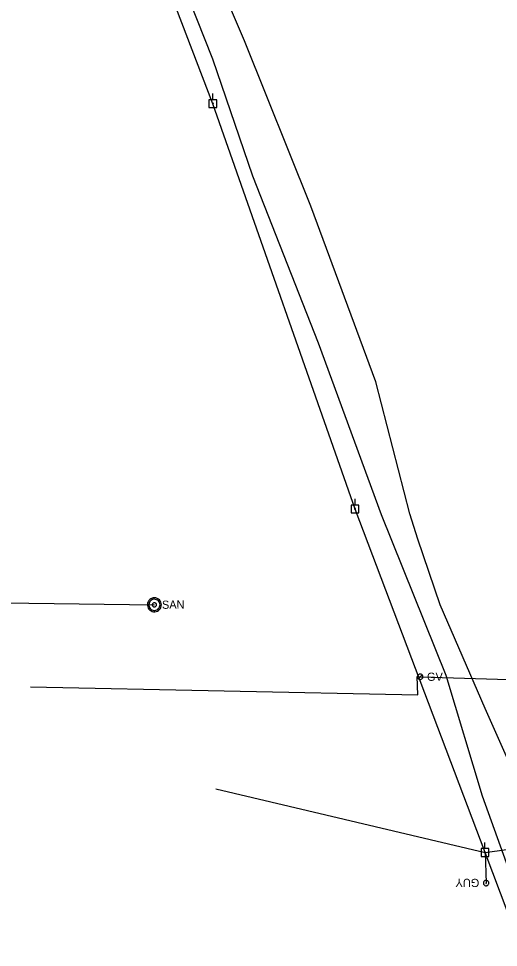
# Model space of a CAD drawing. Extents: x 596028 to 606371, y 330010 to 403088.
# Drawn here: x 602628.4 to 602854.4, y 352465 to 352902.1 of the extents above; entities that cross this region are included whole.
import ezdxf

# ---------------------------------------------------------------- set-up
doc = ezdxf.new("R2010")
doc.units = 0
for name, color, linetype in [('E_FTMS_Conduit', 7, 'Continuous'), ('E_UTL_EGuyWire', 7, 'Continuous'), ('E_UTL_EPowerPole', 7, 'Continuous'), ('E_UTL_FO_UG_QWEST', 7, 'Continuous'), ('E_UTL_G', 7, 'Continuous'), ('E_UTL_G_UG', 7, 'Continuous'), ('E_UTL_Overhead', 7, 'Continuous'), ('E_UTL_SAN_MH', 7, 'Continuous'), ('E_UTL_SAN_UG', 7, 'Continuous')]:
    doc.layers.add(name, color=color, linetype=linetype)

msp = doc.modelspace()

# ---------------------------------------------------------------- linework, layer by layer
at = {"layer": 'E_FTMS_Conduit'}
msp.add_lwpolyline([(603057.09, 352015.37), (603036.14, 352097.19), (603007.15, 352179.06), (602973.83, 352268.02), (602945.08, 352344.86), (602913.38, 352422.88), (602888.62, 352486.36), (602848.16, 352577.43), (602827.02, 352626.19), (602816.51, 352657.13), (602812.69, 352668.97), (602796.58, 352731.12), (602766.05, 352813.81), (602734.78, 352891.69), (602698.69, 352975.92)], dxfattribs=at)
at = {"layer": 'E_UTL_EGuyWire'}
msp.add_line((602848.09, 352509.68), (602848.59, 352495.29), dxfattribs=at)
for points in [[(602847.31, 352495.31), (602847.33, 352495.06), (602847.39, 352494.83), (602847.5, 352494.61), (602847.65, 352494.42), (602847.84, 352494.26), (602848.05, 352494.13), (602848.28, 352494.05), (602848.52, 352494.01), (602848.76, 352494.02), (602849, 352494.08), (602849.22, 352494.18), (602849.42, 352494.32), (602849.59, 352494.49), (602849.73, 352494.7), (602849.82, 352494.92), (602849.87, 352495.16), (602849.87, 352495.4), (602849.83, 352495.64), (602849.74, 352495.87), (602849.61, 352496.08), (602849.44, 352496.26), (602849.24, 352496.4), (602849.02, 352496.5), (602848.79, 352496.56), (602848.54, 352496.58), (602848.3, 352496.55), (602848.07, 352496.47), (602847.86, 352496.35), (602847.67, 352496.19), (602847.52, 352496), (602847.4, 352495.78), (602847.33, 352495.55), (602847.31, 352495.31)], [(602848.43, 352495.3), (602848.43, 352495.27), (602848.44, 352495.24), (602848.46, 352495.21), (602848.47, 352495.19), (602848.5, 352495.17), (602848.52, 352495.15), (602848.55, 352495.14), (602848.58, 352495.13), (602848.61, 352495.14), (602848.64, 352495.14), (602848.67, 352495.16), (602848.69, 352495.17), (602848.72, 352495.19), (602848.73, 352495.22), (602848.74, 352495.25), (602848.75, 352495.28), (602848.75, 352495.31), (602848.75, 352495.34), (602848.73, 352495.37), (602848.72, 352495.39), (602848.7, 352495.42), (602848.67, 352495.43), (602848.64, 352495.45), (602848.62, 352495.45), (602848.58, 352495.46), (602848.55, 352495.45), (602848.53, 352495.44), (602848.5, 352495.43), (602848.48, 352495.41), (602848.46, 352495.38), (602848.44, 352495.36), (602848.43, 352495.33), (602848.43, 352495.3)]]:
    msp.add_lwpolyline(points, dxfattribs=at)
at = {"layer": 'E_UTL_EPowerPole'}
for points in [[(602719.87, 352863.88), (602719.87, 352866.79)], [(602721.71, 352863.88), (602718.03, 352863.88)], [(602718.03, 352863.88), (602718.03, 352860.19)], [(602718.03, 352860.19), (602721.71, 352860.19)], [(602720.14, 352862.04), (602720.14, 352862.09), (602720.12, 352862.13), (602720.1, 352862.17), (602720.07, 352862.21), (602720.04, 352862.24), (602720, 352862.26), (602719.96, 352862.27), (602719.91, 352862.28), (602719.87, 352862.28), (602719.82, 352862.27), (602719.78, 352862.25), (602719.74, 352862.22), (602719.71, 352862.19), (602719.69, 352862.15), (602719.67, 352862.11), (602719.66, 352862.06), (602719.66, 352862.02), (602719.67, 352861.97), (602719.69, 352861.93), (602719.71, 352861.89), (602719.74, 352861.86), (602719.78, 352861.84), (602719.82, 352861.82), (602719.87, 352861.81), (602719.91, 352861.8), (602719.96, 352861.81), (602720, 352861.83), (602720.04, 352861.85), (602720.07, 352861.88), (602720.1, 352861.91), (602720.12, 352861.95), (602720.14, 352862), (602720.14, 352862.04)], [(602721.71, 352860.19), (602721.71, 352863.88)], [(602788.7, 352673.15), (602785.01, 352673.15)], [(602785.01, 352673.15), (602785.01, 352669.46)], [(602786.86, 352673.15), (602786.86, 352676.06)], [(602788.7, 352669.46), (602788.7, 352673.15)], [(602785.01, 352669.46), (602788.7, 352669.46)], [(602787.13, 352671.3), (602787.12, 352671.35), (602787.11, 352671.39), (602787.09, 352671.43), (602787.06, 352671.47), (602787.03, 352671.5), (602786.99, 352671.52), (602786.95, 352671.54), (602786.9, 352671.54), (602786.86, 352671.54), (602786.81, 352671.53), (602786.77, 352671.51), (602786.73, 352671.48), (602786.7, 352671.45), (602786.68, 352671.41), (602786.66, 352671.37), (602786.65, 352671.33), (602786.65, 352671.28), (602786.66, 352671.24), (602786.68, 352671.19), (602786.7, 352671.16), (602786.73, 352671.12), (602786.77, 352671.1), (602786.81, 352671.08), (602786.86, 352671.07), (602786.9, 352671.07), (602786.95, 352671.07), (602786.99, 352671.09), (602787.03, 352671.11), (602787.06, 352671.14), (602787.09, 352671.18), (602787.11, 352671.22), (602787.12, 352671.26), (602787.13, 352671.3)], [(602848.06, 352511.52), (602848.06, 352514.43)], [(602849.9, 352511.52), (602846.21, 352511.52)], [(602846.21, 352511.52), (602846.21, 352507.83)], [(602849.9, 352507.83), (602849.9, 352511.52)], [(602846.21, 352507.83), (602849.9, 352507.83)], [(602848.33, 352509.68), (602848.32, 352509.73), (602848.31, 352509.77), (602848.29, 352509.81), (602848.26, 352509.84), (602848.23, 352509.87), (602848.19, 352509.9), (602848.15, 352509.91), (602848.1, 352509.92), (602848.06, 352509.92), (602848.01, 352509.91), (602847.97, 352509.89), (602847.93, 352509.86), (602847.9, 352509.83), (602847.88, 352509.79), (602847.86, 352509.75), (602847.85, 352509.7), (602847.85, 352509.66), (602847.86, 352509.61), (602847.88, 352509.57), (602847.9, 352509.53), (602847.93, 352509.5), (602847.97, 352509.47), (602848.01, 352509.45), (602848.06, 352509.44), (602848.1, 352509.44), (602848.15, 352509.45), (602848.19, 352509.46), (602848.23, 352509.49), (602848.26, 352509.52), (602848.29, 352509.55), (602848.31, 352509.59), (602848.32, 352509.63), (602848.33, 352509.68)]]:
    msp.add_lwpolyline(points, dxfattribs=at)
at = {"layer": 'E_UTL_FO_UG_QWEST'}
msp.add_lwpolyline([(603071.51, 351941.92), (603018.75, 352078.03), (602970.78, 352201.25), (602906.7, 352373.03), (602871.67, 352467.24), (602846.83, 352536.16), (602829.75, 352593.02), (602799.32, 352668.51), (602769.66, 352749.28), (602738.78, 352827.98), (602719.84, 352882.99), (602693.3, 352950.04)], dxfattribs=at)
at = {"layer": 'E_UTL_G'}
for points in [[(602818.83, 352592.38), (602818.81, 352592.62), (602818.74, 352592.86), (602818.63, 352593.07), (602818.48, 352593.27), (602818.3, 352593.43), (602818.08, 352593.55), (602817.85, 352593.63), (602817.61, 352593.66), (602817.37, 352593.65), (602817.13, 352593.59), (602816.91, 352593.49), (602816.71, 352593.35), (602816.54, 352593.17), (602816.41, 352592.97), (602816.32, 352592.74), (602816.27, 352592.5), (602816.27, 352592.26), (602816.32, 352592.02), (602816.41, 352591.79), (602816.54, 352591.59), (602816.71, 352591.41), (602816.91, 352591.27), (602817.13, 352591.17), (602817.37, 352591.11), (602817.61, 352591.1), (602817.85, 352591.13), (602818.08, 352591.21), (602818.3, 352591.33), (602818.48, 352591.49), (602818.63, 352591.69), (602818.74, 352591.9), (602818.81, 352592.14), (602818.83, 352592.38)], [(602816.64, 352591.47), (602818.46, 352593.29)]]:
    msp.add_lwpolyline(points, dxfattribs=at)
at = {"layer": 'E_UTL_G_UG'}
msp.add_line((602633.98, 352587.7), (602816.41, 352583.94), dxfattribs=at)
for points in [[(602816.41, 352583.94), (602816.14, 352592.48), (602817.55, 352592.38)], [(602817.55, 352592.38), (603041.75, 352585.6)]]:
    msp.add_lwpolyline(points, dxfattribs=at)
at = {"layer": 'E_UTL_Overhead'}
msp.add_line((602721.28, 352539.64), (602848.09, 352509.68), dxfattribs=at)
for points in [[(602786.89, 352671.3), (602719.9, 352862.04), (602644.85, 353058), (602574.25, 353244.39), (602502.81, 353432.28), (602428.67, 353624.2), (602360.66, 353804.33), (602303.82, 353952.18), (602250.37, 354092.88), (602197.72, 354232.78), (602144.03, 354374.9), (602091.31, 354515.03), (602040.95, 354648.65), (601976.43, 354817.48), (601911.13, 354985.41), (601846.94, 355153.54), (601811.73, 355320.66), (601775.11, 355493.17)], [(603234.96, 351495.08), (603169.95, 351663.72), (603105.51, 351833.01), (603040.21, 352003.72), (602976.48, 352171.6), (602911.48, 352341.94), (602848.09, 352509.68), (602786.89, 352671.3)], [(602848.09, 352509.68), (602890.53, 352515.63), (603044.56, 352536.11)]]:
    msp.add_lwpolyline(points, dxfattribs=at)
at = {"layer": 'E_UTL_SAN_MH'}
for points in [[(602695.66, 352626.27), (602695.59, 352626.9), (602695.41, 352627.5), (602695.11, 352628.05), (602694.71, 352628.53), (602694.23, 352628.94), (602693.68, 352629.24), (602693.09, 352629.44), (602692.47, 352629.52), (602691.84, 352629.48), (602691.23, 352629.32), (602690.67, 352629.05), (602690.16, 352628.68), (602689.74, 352628.22), (602689.41, 352627.68), (602689.18, 352627.1), (602689.07, 352626.48), (602689.08, 352625.85), (602689.21, 352625.24), (602689.45, 352624.66), (602689.8, 352624.14), (602690.24, 352623.69), (602690.76, 352623.34), (602691.33, 352623.08), (602691.94, 352622.95), (602692.57, 352622.93), (602693.19, 352623.03), (602693.78, 352623.24), (602694.32, 352623.56), (602694.79, 352623.98), (602695.17, 352624.48), (602695.45, 352625.04), (602695.61, 352625.65), (602695.66, 352626.27)], [(602695, 352626.26), (602694.95, 352626.76), (602694.8, 352627.24), (602694.56, 352627.68), (602694.24, 352628.07), (602693.86, 352628.39), (602693.42, 352628.64), (602692.94, 352628.8), (602692.45, 352628.86), (602691.94, 352628.83), (602691.46, 352628.7), (602691.01, 352628.48), (602690.6, 352628.19), (602690.26, 352627.82), (602690, 352627.39), (602689.82, 352626.92), (602689.73, 352626.43), (602689.74, 352625.93), (602689.84, 352625.44), (602690.04, 352624.97), (602690.31, 352624.55), (602690.67, 352624.2), (602691.08, 352623.91), (602691.54, 352623.71), (602692.03, 352623.6), (602692.53, 352623.59), (602693.03, 352623.66), (602693.5, 352623.84), (602693.93, 352624.09), (602694.3, 352624.43), (602694.61, 352624.83), (602694.83, 352625.28), (602694.96, 352625.76), (602695, 352626.26)], [(602693.35, 352626.24), (602693.33, 352626.42), (602693.28, 352626.6), (602693.19, 352626.77), (602693.07, 352626.91), (602692.92, 352627.04), (602692.76, 352627.13), (602692.58, 352627.19), (602692.39, 352627.21), (602692.21, 352627.2), (602692.02, 352627.15), (602691.85, 352627.07), (602691.7, 352626.96), (602691.57, 352626.82), (602691.48, 352626.66), (602691.41, 352626.48), (602691.38, 352626.3), (602691.38, 352626.11), (602691.42, 352625.93), (602691.49, 352625.75), (602691.59, 352625.6), (602691.73, 352625.46), (602691.88, 352625.35), (602692.05, 352625.28), (602692.24, 352625.24), (602692.43, 352625.23), (602692.61, 352625.26), (602692.79, 352625.33), (602692.95, 352625.42), (602693.09, 352625.55), (602693.2, 352625.7), (602693.29, 352625.87), (602693.34, 352626.05), (602693.35, 352626.24)]]:
    msp.add_lwpolyline(points, dxfattribs=at)
at = {"layer": 'E_UTL_SAN_UG'}
msp.add_lwpolyline([(602432.11, 352629.6), (602692.36, 352626.22)], dxfattribs=at)

# ---------------------------------------------------------------- texts
at = {"layer": 'E_UTL_EGuyWire'}
msp.add_text('GUY', height=3.85, rotation=179.4285, dxfattribs=at).set_placement((602845.4, 352497.25))
at = {"layer": 'E_UTL_G'}
msp.add_text('GV', height=3.85, dxfattribs=at).set_placement((602820.76, 352590.46))
at = {"layer": 'E_UTL_SAN_MH'}
msp.add_text('SAN', height=3.849, rotation=0.9148, dxfattribs=at).set_placement((602695.96, 352624.33))

doc.saveas('drawing.dxf')
